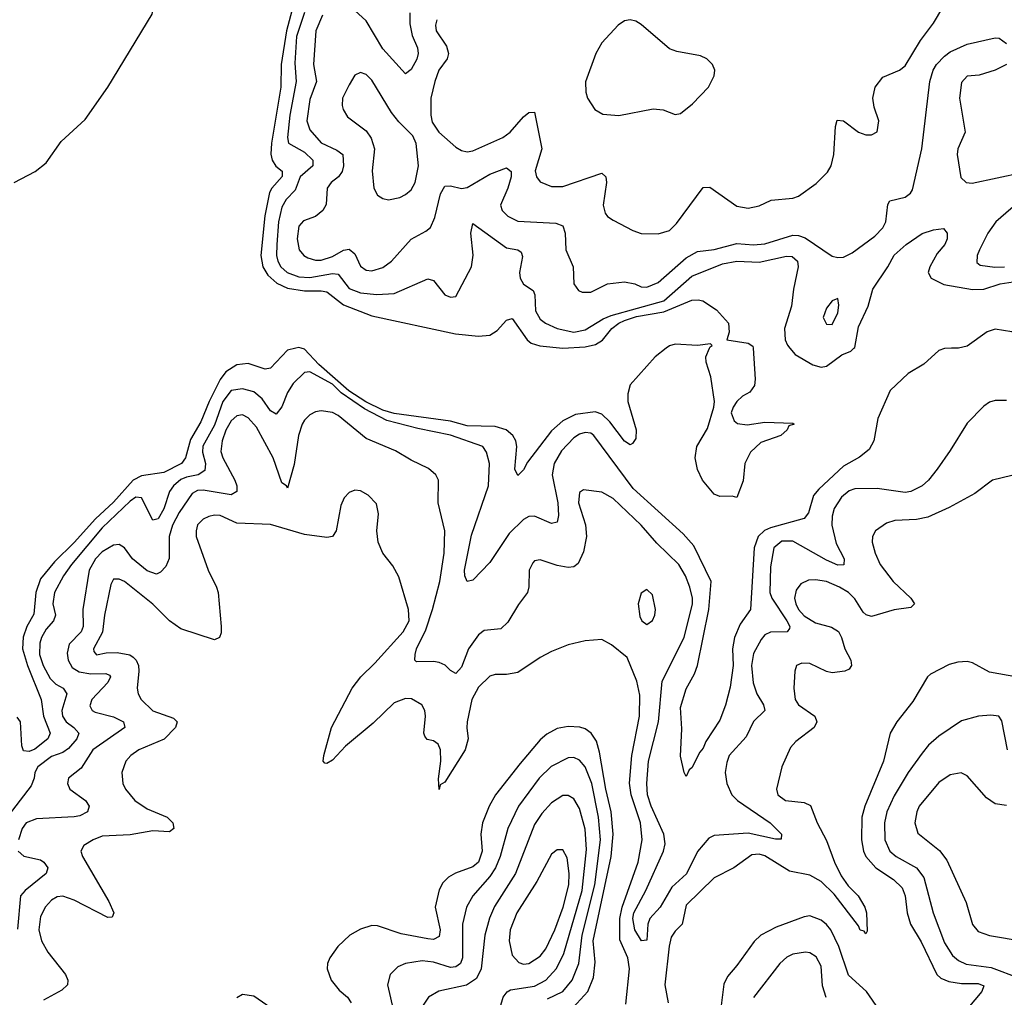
# Model space of a CAD drawing. Header units: inches. Extents: x 1649636 to 1815363, y 506543 to 641975.
# Tile 326 of 656: x 1695156 to 1698663, y 597689 to 601170. Entities that reach past the tile are written whole.
import ezdxf

# ---------------------------------------------------------------- set-up
doc = ezdxf.new("R2010")
doc.units = ezdxf.units.IN
doc.header["$MEASUREMENT"] = 0
doc.layers.add('B6599', color=7, linetype='Continuous')
doc.layers.add('B6690', color=7, linetype='Continuous')

msp = doc.modelspace()

# ---------------------------------------------------------------- linework, layer by layer
at = {"layer": 'B6599', "color": 5}
for points, elevation in [([(1698474.1, 600000), (1698450, 599999), (1698430, 599991.7), (1698376.1, 599943.9), (1698320.9, 599910), (1698256.4, 599850), (1698212.9, 599750), (1698198, 599670), (1698180.9, 599639.1), (1698147.4, 599612.6), (1698090, 599580.7), (1698002, 599498), (1697983.7, 599476.3), (1697965.5, 599414.5), (1697950, 599393.5), (1697830, 599360.7), (1697809.2, 599350.8), (1697786.4, 599330), (1697772, 599290), (1697758.9, 599070), (1697722.3, 599017.7), (1697701.5, 598970), (1697695.3, 598930), (1697696.9, 598870), (1697686.3, 598793.7), (1697670, 598729.3), (1697650, 598676.2), (1697599.9, 598600.1), (1697590, 598576), (1697578.3, 598561.7), (1697550, 598506.6), (1697540.7, 598499.3), (1697530, 598475.3), (1697522.7, 598490), (1697510, 598548), (1697514.9, 598645.1), (1697510, 598720.7), (1697530, 598787.9), (1697559.4, 598840.6), (1697570.4, 598870), (1697610.2, 599070), (1697618.5, 599170), (1697557.1, 599297.1), (1697519, 599339), (1697340.9, 599500.9), (1697201.2, 599690), (1697190, 599698), (1697170, 599700.1), (1697150, 599694.2), (1697130, 599681.6), (1697085.6, 599634.4), (1697059.1, 599590), (1697052.1, 599550), (1697073.1, 599450), (1697075.3, 599404.7), (1697070, 599380.5), (1697050, 599376), (1696990, 599402.4), (1696970, 599401.1), (1696950, 599390.5), (1696899.9, 599340.1), (1696830, 599237.7), (1696770, 599174.8), (1696750, 599169.7), (1696741.6, 599190), (1696740.4, 599210), (1696765.7, 599334.3), (1696826.3, 599510), (1696829.2, 599590), (1696819.1, 599630), (1696805.3, 599650), (1696690, 599691), (1696574, 599714), (1696463.3, 599743.3), (1696384.8, 599784.8), (1696301.4, 599841.4), (1696270, 599872.2), (1696190, 599916.3), (1696170, 599913.9), (1696130, 599874.5), (1696110, 599843.1), (1696090, 599792.1), (1696070, 599765.1), (1696050, 599776.8), (1696019.9, 599819.9), (1695990, 599844.5), (1695950, 599855.4), (1695910, 599849.4), (1695879.5, 599810), (1695850, 599726), (1695808.1, 599651.9), (1695806.9, 599630), (1695817.6, 599590), (1695815.4, 599564.6), (1695792.4, 599550), (1695750, 599541.7), (1695730, 599533), (1695703.9, 599510), (1695689.6, 599490), (1695670, 599428.2), (1695650, 599393), (1695630, 599387.8), (1695590, 599467.2), (1695570, 599469.9), (1695550, 599455.3), (1695450, 599360.7), (1695340.6, 599230), (1695312, 599190), (1695279.9, 599130), (1695274.9, 599090), (1695283.3, 599050), (1695276.3, 599030), (1695250, 599000.2), (1695233.7, 598970), (1695228, 598950), (1695227.2, 598910), (1695239.6, 598870), (1695264.4, 598824.4), (1695284.5, 598804.5), (1695311.6, 598790), (1695324.6, 598770), (1695306.8, 598710), (1695309.2, 598690), (1695322.2, 598670), (1695349.5, 598650), (1695367.3, 598630), (1695359.6, 598610), (1695330, 598575.2), (1695310, 598561.3), (1695270, 598546.7), (1695221.2, 598510), (1695210.6, 598490), (1695208.4, 598470), (1695197.4, 598442.6), (1695075.4, 598284.6)], 340), ([(1696139.8, 600000), (1696110, 599993.1), (1696050, 599928.9), (1696030, 599925.6), (1695970, 599946.3), (1695930, 599941.2), (1695890, 599916.4), (1695870, 599889.4), (1695830.5, 599810), (1695801.8, 599738.2), (1695764.9, 599675.1), (1695747, 599610), (1695732.6, 599590), (1695670, 599557.5), (1695590, 599545.8), (1695559.9, 599530), (1695490, 599452.3), (1695426.7, 599393.3), (1695350, 599308.1), (1695280, 599240), (1695230, 599179.6), (1695213.4, 599130), (1695206.3, 599053.7), (1695182.3, 599010), (1695168.6, 598971.4), (1695166.8, 598930), (1695183.8, 598870), (1695232.6, 598750), (1695241.2, 598690), (1695264.6, 598630), (1695256.4, 598610), (1695210, 598572.6), (1695190, 598564.3), (1695170, 598566.3), (1695164.1, 598584.1), (1695159.4, 598670), (1695147.1, 598687.1)], 320), ([(1697458.6, 600000), (1697419, 599970), (1697330.2, 599869.8), (1697322.5, 599837.5), (1697322, 599810), (1697351.6, 599710), (1697350, 599679), (1697339.1, 599660.9), (1697330, 599656.3), (1697310, 599669.8), (1697257.9, 599737.9), (1697230, 599766), (1697205.9, 599774.1), (1697135.7, 599764.3), (1697090, 599741.6), (1697050, 599705.6), (1696965.2, 599594.8), (1696950, 599567), (1696930, 599547.4), (1696919.8, 599570), (1696926.8, 599650), (1696923.6, 599670), (1696912.5, 599690), (1696889.1, 599709.1), (1696850, 599721.4), (1696750, 599724.1), (1696690, 599740.3), (1696490, 599768), (1696450, 599780), (1696389.3, 599809.3), (1696328.7, 599848.7), (1696221.7, 599941.7), (1696170, 599997), (1696158.9, 600000)], 320), ([(1697768.1, 600000), (1697775.6, 599890), (1697772.7, 599867.3), (1697756.5, 599843.5), (1697730, 599829.6), (1697710, 599811.1), (1697697, 599790), (1697690.5, 599770), (1697701.1, 599741.1), (1697712.3, 599732.3), (1697747.2, 599727.2), (1697810, 599737.2), (1697910, 599733.4), (1697914.8, 599730), (1697895.9, 599724.1), (1697888.9, 599710), (1697867.4, 599690), (1697795.3, 599664.7), (1697758.8, 599630), (1697738.4, 599590), (1697732.4, 599527.6), (1697710.7, 599469.3), (1697694, 599474), (1697650, 599472.7), (1697630, 599480.7), (1697588.4, 599530), (1697570, 599568), (1697561.5, 599610), (1697567.2, 599650), (1697605.8, 599714.2), (1697628.8, 599790), (1697630.5, 599810), (1697617.8, 599897.8), (1697601.2, 599950), (1697599.8, 599970), (1697612.6, 600000)], 320), ([(1697899.5, 600000), (1697917.8, 599977.8), (1697980.9, 599940.9), (1698010, 599932.3), (1698030, 599935.9), (1698083.6, 599976.4), (1698115.8, 599990), (1698126.8, 600000)], 340), ([(1698670, 599814.5), (1698630, 599813.8), (1698610, 599808.6), (1698590, 599794), (1698530, 599733.6), (1698470, 599635.8), (1698423.2, 599570), (1698392.7, 599530), (1698370, 599509.9), (1698330, 599490.6), (1698310, 599486.7), (1698210, 599500.4), (1698130, 599499.1), (1698110, 599492.7), (1698083.5, 599470), (1698057.2, 599430), (1698050, 599402.7), (1698048.9, 599370), (1698064.5, 599304.5), (1698092, 599250), (1698091.5, 599228.5), (1698070, 599227.9), (1698030, 599245.5), (1697910, 599313.2), (1697870, 599312.9), (1697841.7, 599290), (1697830, 599222), (1697828.3, 599130), (1697834.4, 599110), (1697888.8, 599030), (1697898.8, 599010), (1697898.2, 599001.8), (1697889.4, 598990.6), (1697830.6, 598989.4), (1697810, 598979.8), (1697796.5, 598963.5), (1697770, 598912.8), (1697762.6, 598870), (1697768.5, 598808.5), (1697780.9, 598770), (1697805.1, 598730), (1697810.2, 598710), (1697769.3, 598670.7), (1697743.8, 598616.2), (1697683, 598550), (1697674.3, 598525.7), (1697669.2, 598490), (1697674.5, 598450), (1697691.9, 598410), (1697713, 598390), (1697829.4, 598310), (1697868.9, 598270), (1697867.5, 598252.5), (1697847.7, 598252.3), (1697750, 598273.5), (1697630, 598265.2), (1697610, 598255.6), (1697570, 598208.4), (1697530.7, 598129.3), (1697478.6, 598081.4), (1697436.8, 598010), (1697400.1, 597970), (1697393.3, 597950), (1697390, 597892.7), (1697370.2, 597889.8), (1697346.8, 597930), (1697339.9, 597970), (1697343.4, 597990), (1697386.5, 598070), (1697449, 598210), (1697455.2, 598235.2), (1697449.9, 598270), (1697405.1, 598370), (1697392, 598410), (1697389.9, 598450), (1697395.3, 598530), (1697431.1, 598670), (1697444.8, 598815.2), (1697522.9, 598970), (1697551.8, 599090), (1697552.2, 599110), (1697543.4, 599150), (1697527.9, 599190), (1697503.9, 599230), (1697425.7, 599305.7), (1697370, 599370.6), (1697270, 599464.8), (1697230, 599488.2), (1697164.4, 599495.6), (1697150, 599486), (1697146.9, 599450), (1697171.5, 599371.5), (1697174.9, 599330), (1697164.5, 599275.5), (1697145.7, 599234.3), (1697130, 599222.4), (1697110, 599219.8), (1697070, 599226.5), (1697010, 599247), (1696990, 599242.7), (1696983.3, 599236.7), (1696971.2, 599210), (1696969.4, 599150.6), (1696964.7, 599130), (1696932.8, 599087.2), (1696895.2, 599024.8), (1696870, 599000.7), (1696810, 598994.7), (1696790, 598979.9), (1696755, 598930), (1696730, 598864.5), (1696710, 598841.5), (1696690, 598852.7), (1696671.4, 598871.4), (1696650, 598881.7), (1696630, 598885.4), (1696570, 598883.5), (1696563.5, 598890), (1696564.5, 598910), (1696569.9, 598930), (1696602.5, 598997.5), (1696626.7, 599070), (1696652.3, 599170), (1696667.4, 599270), (1696669.8, 599349.8), (1696646, 599450), (1696647.8, 599530), (1696638.7, 599550), (1696612.3, 599572.3), (1696550, 599601.4), (1696494.7, 599634.7), (1696390, 599678.9), (1696290, 599760.8), (1696270, 599771.8), (1696230, 599776.8), (1696210, 599773.3), (1696190, 599762.9), (1696170, 599744.2), (1696162, 599730), (1696149.6, 599690), (1696133.6, 599586.4), (1696110, 599502), (1696106, 599510), (1696090, 599520.7), (1696058.5, 599610), (1695999.5, 599719.5), (1695970, 599752.5), (1695950, 599762.8), (1695930, 599759.1), (1695910, 599741.1), (1695890, 599708.7), (1695876.9, 599670), (1695872.9, 599632.9), (1695879.7, 599610), (1695922.8, 599530), (1695929.6, 599510), (1695930.1, 599489.9), (1695910, 599477.8), (1695810, 599494.8), (1695790, 599493.5), (1695770, 599482.7), (1695724.7, 599415.3), (1695700.5, 599370), (1695688.7, 599330), (1695688.8, 599251.2), (1695676.4, 599223.6), (1695657.7, 599202.3), (1695644, 599196), (1695610, 599207.2), (1695558.5, 599250), (1695530, 599289.8), (1695510, 599301.4), (1695490, 599298.5), (1695450, 599274.7), (1695426.1, 599250), (1695403.8, 599210), (1695380.7, 599070), (1695382.7, 599010), (1695375.7, 598990), (1695332.9, 598947.1), (1695325.4, 598914.6), (1695328.9, 598890), (1695343.2, 598863.2), (1695367.9, 598847.9), (1695410, 598841.1), (1695462.6, 598842.6), (1695476.4, 598836.4), (1695479.1, 598830), (1695470.1, 598810), (1695412.8, 598750), (1695406.5, 598726.5), (1695414.7, 598710), (1695424.7, 598704.7), (1695490, 598687.4), (1695526.2, 598670), (1695530.2, 598650), (1695416.4, 598570), (1695375.5, 598504.5), (1695330.2, 598470), (1695326, 598450), (1695334.3, 598430), (1695390.1, 598390), (1695403.5, 598370), (1695398.3, 598350), (1695370, 598335.7), (1695350, 598331.2), (1695215.6, 598324.4), (1695179.6, 598310), (1695165.5, 598290), (1695152.2, 598250)], 360), ([(1698690, 599547.4), (1698620.5, 599530), (1698557.3, 599482.7), (1698466.3, 599433.7), (1698390, 599399), (1698350.1, 599389.9), (1698273.1, 599386.9), (1698242.7, 599377.3), (1698204.6, 599350), (1698193.8, 599330), (1698192.2, 599310), (1698202.5, 599270), (1698221, 599230), (1698267.3, 599170), (1698329.4, 599110), (1698343.2, 599090), (1698330, 599076.8), (1698270, 599068.5), (1698190, 599044.6), (1698170.8, 599050.8), (1698160.2, 599060.2), (1698130, 599108.3), (1698108.2, 599130), (1698075.8, 599150), (1698030, 599169.2), (1697990, 599175.8), (1697965.1, 599174.9), (1697938.5, 599161.5), (1697921.6, 599138.4), (1697916.1, 599110), (1697920.4, 599090), (1697930.1, 599070), (1697950, 599047.5), (1697990, 599021.9), (1698047.4, 599007.4), (1698072, 598992), (1698083.5, 598970), (1698094.8, 598930), (1698116.4, 598890), (1698118.7, 598870), (1698110, 598857.2), (1698094.9, 598850), (1698050, 598844.9), (1698030, 598849.1), (1697970, 598877.4), (1697941.4, 598878.6), (1697922.4, 598870), (1697916.9, 598850), (1697913.7, 598790), (1697918.2, 598750), (1697930.2, 598730), (1697988.1, 598690), (1697994.8, 598670), (1697986, 598650), (1697920.4, 598599.6), (1697901.6, 598578.4), (1697870.2, 598510), (1697851.6, 598430), (1697856, 598410), (1697883, 598390), (1697950, 598382.3), (1697972.6, 598372.6), (1697996.2, 598310), (1698030, 598247.2), (1698057.6, 598170), (1698081.4, 598121.4), (1698106.1, 598086.1), (1698141.9, 598050), (1698165.8, 598010), (1698171.4, 597990), (1698174.9, 597925.1), (1698170, 597915.1), (1698164.1, 597924.1), (1698150, 597928.7), (1698144, 597944), (1698056.9, 598056.9), (1698010, 598101.9), (1697970, 598124.4), (1697898, 598138), (1697810, 598193.1), (1697790, 598199.1), (1697763.7, 598196.3), (1697699.7, 598150), (1697630, 598114.1), (1697530, 598016.8), (1697515.7, 597950), (1697490, 597924.8), (1697476.3, 597903.7), (1697468.8, 597871.2), (1697453.8, 597733.8), (1697465.4, 597670)], 380), ([(1697315.3, 597664.7), (1697327.6, 597790), (1697322.3, 597830), (1697293.7, 597893.7), (1697293, 597970), (1697301.7, 598010), (1697358.3, 598170), (1697372.8, 598250), (1697366.7, 598310), (1697334.3, 598410), (1697328.4, 598451.6), (1697336, 598550), (1697363.8, 598690), (1697365.2, 598765.2), (1697354.3, 598814.3), (1697319.2, 598899.2), (1697264.2, 598944.2), (1697230, 598962.7), (1697170, 598958.9), (1697110, 598944.2), (1697050, 598920.4), (1697010, 598899.2), (1696930, 598845.8), (1696890, 598838), (1696850, 598838.8), (1696830, 598832.8), (1696790, 598793.8), (1696767, 598750), (1696750.1, 598670), (1696748.3, 598648.3), (1696753.9, 598610), (1696742.6, 598570), (1696670, 598455.1), (1696653.8, 598446.2), (1696650, 598429.3), (1696647.4, 598467.4), (1696655.9, 598530), (1696654.7, 598570), (1696646, 598590), (1696630, 598602.2), (1696607.4, 598607.4), (1696598.8, 598618.8), (1696595.3, 598630), (1696601.5, 598690), (1696598.8, 598710), (1696588, 598730), (1696551.3, 598751.3), (1696530, 598752.5), (1696490, 598737.4), (1696414.7, 598665.3), (1696317.1, 598582.9), (1696270, 598534), (1696250, 598521.3), (1696242.8, 598522.8), (1696237, 598530), (1696239.8, 598550), (1696267, 598650), (1696340.7, 598790), (1696371, 598830), (1696421.3, 598878.7), (1696521.9, 598990), (1696542.8, 599030), (1696541.1, 599070), (1696506, 599186), (1696485.1, 599225.1), (1696449.8, 599270), (1696432.7, 599310), (1696428.1, 599350), (1696434.2, 599410), (1696426.4, 599446.4), (1696397.2, 599477.2), (1696370, 599492.3), (1696350, 599495.1), (1696330, 599486.3), (1696312.1, 599467.9), (1696300.3, 599439.7), (1696283.6, 599350), (1696270, 599329.6), (1696250, 599326.3), (1696170, 599337), (1696050, 599372.6), (1695930, 599377.1), (1695870, 599405.1), (1695850, 599406.2), (1695830, 599400.9), (1695810, 599391.8), (1695790, 599371.1), (1695784.4, 599350), (1695785.1, 599330), (1695827.4, 599210), (1695857.7, 599150), (1695862.7, 599130), (1695874.1, 599010), (1695873.7, 598986.3), (1695868.2, 598970), (1695850, 598961.8), (1695730, 599000.7), (1695690, 599029.9), (1695630, 599088.7), (1695530, 599169.8), (1695510, 599178), (1695490, 599177.4), (1695480.6, 599159.4), (1695457.9, 599050), (1695450.9, 598989.1), (1695418.6, 598930), (1695420.8, 598920.8), (1695430, 598909), (1695464.2, 598915.8), (1695503.2, 598916.8), (1695548.9, 598908.9), (1695560.5, 598900.5), (1695571.3, 598890), (1695579.3, 598870), (1695581, 598850), (1695574.2, 598790), (1695578, 598770), (1695588.4, 598750), (1695630, 598708.9), (1695703.5, 598683.5), (1695717.4, 598670), (1695710.7, 598650), (1695671.3, 598608.7), (1695580.2, 598570), (1695552.4, 598550), (1695534.7, 598530), (1695519.6, 598490), (1695524, 598450), (1695532.6, 598430), (1695565.8, 598390), (1695610, 598360.6), (1695681.1, 598330), (1695701.3, 598310), (1695705.3, 598290), (1695690, 598278.5), (1695630, 598281.4), (1695550, 598268), (1695450, 598262.4), (1695417.6, 598250), (1695384.9, 598230), (1695374.6, 598210), (1695379.7, 598190), (1695473.7, 598030), (1695491, 597990), (1695485.5, 597974.5), (1695470, 597973.7), (1695350, 598034.9), (1695310, 598049.2), (1695290, 598046.9), (1695270, 598035.4), (1695248.4, 598011.6), (1695230, 597977.4), (1695225, 597930), (1695234.3, 597890), (1695256.9, 597850), (1695319.3, 597770), (1695328.2, 597750), (1695326.2, 597733.8), (1695305.8, 597714.2), (1695241.2, 597678.8)], 380), ([(1698709.5, 598829.5), (1698610, 598846.5), (1698550, 598879.9), (1698530, 598885), (1698497.5, 598882.5), (1698466.2, 598873.8), (1698399.9, 598840.1), (1698388.7, 598830), (1698337.2, 598742.8), (1698279.7, 598670), (1698255.9, 598630), (1698232.4, 598530), (1698165.9, 598370), (1698155.6, 598330), (1698154.2, 598250), (1698161.4, 598210), (1698170.1, 598190), (1698205.1, 598150), (1698268.7, 598108.7), (1698298.6, 598078.6), (1698309.7, 598050), (1698316.6, 597990), (1698328.2, 597950), (1698367.2, 597887.2), (1698422.5, 597770), (1698437.1, 597757.1), (1698465.3, 597745.3), (1698510, 597738), (1698570, 597737.8), (1698590.1, 597730), (1698582.8, 597710), (1698532.4, 597650)], 420), ([(1698674.1, 598570), (1698654, 598674), (1698642.7, 598690), (1698614.2, 598694.2), (1698570.7, 598690.7), (1698510, 598673.7), (1698430, 598619.3), (1698393.1, 598586.9), (1698370, 598558), (1698320.4, 598490), (1698270, 598407), (1698244.4, 598350), (1698236.1, 598310), (1698237.1, 598250), (1698254.7, 598210), (1698278, 598190), (1698350.1, 598150.1), (1698376.3, 598116.3), (1698409.6, 597990), (1698450, 597882.8), (1698478.1, 597838.1), (1698500, 597820), (1698527.2, 597807.2), (1698615.9, 597795.9), (1698716.9, 597756.9)], 440), ([(1697126.9, 597653.1), (1697179.1, 597710), (1697199.8, 597760.2), (1697206, 597814), (1697198, 597890), (1697262.9, 598190), (1697269.3, 598270), (1697262.1, 598350), (1697243.4, 598430), (1697221.5, 598561.5), (1697210, 598600.8), (1697191.1, 598630), (1697170, 598644.5), (1697150.7, 598650.7), (1697110, 598653.5), (1697070, 598645.8), (1697033.4, 598626.6), (1697010, 598606), (1696938.6, 598521.4), (1696850.7, 598410), (1696828.5, 598370), (1696804.4, 598310), (1696798.8, 598270), (1696802.9, 598210), (1696790, 598170.6), (1696770, 598153.8), (1696708.5, 598131.5), (1696682.9, 598117.1), (1696663.4, 598096.6), (1696650, 598071.3), (1696635.7, 598010), (1696653.6, 597930), (1696650, 597905.8), (1696630, 597895.4), (1696610, 597896.9), (1696515.2, 597915.2), (1696430, 597944.2), (1696410, 597944.6), (1696370, 597931.6), (1696331.7, 597910), (1696289.2, 597870), (1696260.7, 597830), (1696252.4, 597810), (1696251.3, 597790), (1696265.5, 597750), (1696294.6, 597714.6), (1696323.8, 597690), (1696336.8, 597670)], 420), ([(1697035.9, 597684.1), (1697090, 597710.1), (1697123.5, 597750), (1697148, 597810), (1697159.2, 597910), (1697204.6, 598090), (1697224.4, 598250), (1697217.5, 598330), (1697193.6, 598450), (1697170, 598509.8), (1697150, 598533.1), (1697130, 598542.6), (1697110, 598541.6), (1697049.4, 598510.6), (1697005.8, 598470), (1696932.6, 598370), (1696894.7, 598290), (1696867.2, 598190), (1696851.3, 598150), (1696830, 598118.8), (1696770.1, 598049.9), (1696748, 598010), (1696733.6, 597950), (1696732.8, 597830), (1696726.1, 597810), (1696710, 597797.5), (1696690, 597794.9), (1696630, 597813.9), (1696590, 597819.4), (1696530.5, 597810), (1696502.8, 597797.2), (1696475.5, 597770), (1696465.8, 597734.2), (1696489.6, 597630)], 440), ([(1698670, 598372.5), (1698630, 598378.4), (1698599.2, 598399.2), (1698530, 598478), (1698508.7, 598488.7), (1698470, 598481.1), (1698430, 598453.8), (1698360.1, 598370), (1698350.8, 598350), (1698343.9, 598310), (1698354.2, 598274.2), (1698432, 598212), (1698457.5, 598177.5), (1698526.6, 598026.6), (1698549, 597949), (1698570, 597923.5), (1698610, 597908.7), (1698730, 597889.4)], 460), ([(1696867.1, 597652.9), (1696878, 597690), (1696891.9, 597708.1), (1696904.1, 597715.9), (1696990, 597728.5), (1697030, 597750.1), (1697068.5, 597791.5), (1697094.4, 597845.6), (1697159.1, 598070), (1697175.4, 598215.4), (1697170, 598287.8), (1697150, 598361.5), (1697130, 598395.3), (1697110, 598408.1), (1697090, 598408.1), (1697050, 598381.5), (1697015.8, 598344.2), (1696990, 598304.1), (1696922, 598130), (1696847.4, 598012.6), (1696828.8, 597971.2), (1696812.6, 597910), (1696800.1, 597790), (1696783.4, 597756.6), (1696747.9, 597732.1), (1696648.4, 597711.6), (1696611.9, 597690), (1696585.7, 597650)], 460), ([(1695151.2, 598210), (1695171.4, 598191.4), (1695230, 598178.4), (1695242.7, 598170), (1695256.8, 598150), (1695251, 598130), (1695175.9, 598070), (1695159.4, 598050), (1695148, 597932)], 360), ([(1698296.8, 597530), (1698171.9, 597710), (1698108.4, 597768.4), (1698072.9, 597870), (1698044.8, 597930), (1698030, 597948.8), (1698010, 597963.9), (1697970, 597979), (1697950, 597976.1), (1697850, 597939.2), (1697796.1, 597910), (1697771.6, 597888.4), (1697710, 597802), (1697676.5, 597763.5), (1697663.8, 597736.2), (1697653.1, 597650)], 420), ([(1698028.6, 597688.6), (1698015.6, 597730), (1698010, 597799.5), (1697993.3, 597833.3), (1697970, 597848), (1697955.3, 597850), (1697910, 597842.5), (1697888.4, 597831.6), (1697863.5, 597810), (1697770, 597688.9)], 440), ([(1696097.9, 597617.9), (1695990, 597693.7), (1695950, 597699.7), (1695930, 597687.6)], 420)]:
    msp.add_lwpolyline(points, dxfattribs=dict(at, elevation=elevation))
for points, elevation in [([(1697390, 599141.2), (1697370, 599128), (1697358.8, 599090), (1697364.5, 599044.5), (1697371.3, 599030), (1697390, 599016), (1697410, 599031), (1697418.4, 599050), (1697420.7, 599070), (1697410, 599122)], 380), ([(1697070, 598214.5), (1697050, 598199.1), (1696998.4, 598101.6), (1696926.4, 597990), (1696903.1, 597930), (1696899.1, 597890), (1696910, 597839.5), (1696933.4, 597813.4), (1696950, 597807.5), (1696970, 597809.5), (1697010, 597835.9), (1697030, 597862), (1697062.2, 597930), (1697092.2, 598010), (1697111.7, 598090), (1697113.5, 598130), (1697106, 598186), (1697090, 598213.7)], 480)]:
    msp.add_lwpolyline(points, close=True, dxfattribs=dict(at, elevation=elevation))
at = {"layer": 'B6690', "color": 5}
for points, elevation in [([(1695136.2, 600590), (1695211.1, 600630), (1695250, 600660.2), (1695303.9, 600736.1), (1695390, 600815), (1695470, 600929.1), (1695627.8, 601190), (1695635.4, 601230), (1695630, 601272.3), (1695574.8, 601374.8), (1695519.2, 601550), (1695497.3, 601597.3), (1695416.4, 601736.4), (1695316.3, 601870), (1695277.5, 601910), (1695190, 601984.5), (1695060, 602020)], 320), ([(1696641.5, 601170), (1696636.6, 601150), (1696639.5, 601130), (1696676.1, 601076.1), (1696683.4, 601050), (1696678.3, 601030), (1696649.1, 600990), (1696634.7, 600950), (1696620.9, 600890), (1696620.5, 600830), (1696625.5, 600805.5), (1696649, 600770), (1696710, 600716.5), (1696730, 600704.5), (1696750, 600699.3), (1696770, 600703), (1696877.2, 600750), (1696902.8, 600770), (1696950, 600823.5), (1696970, 600839.5), (1696990, 600840.7), (1697015.8, 600710), (1696991.9, 600631.9), (1696997.2, 600610), (1697010, 600592.9), (1697050, 600575.6), (1697090, 600575.9), (1697230, 600623.2), (1697243.2, 600610), (1697246.1, 600590), (1697234.3, 600510), (1697241.2, 600481.2), (1697250, 600468.9), (1697270, 600456.1), (1697339.4, 600419.4), (1697370, 600408.2), (1697430, 600407), (1697470, 600419.8), (1697495.4, 600444.6), (1697590, 600572.8), (1697613.7, 600573.7), (1697710, 600506.5), (1697750, 600498.9), (1697790, 600507.6), (1697833, 600527), (1697910, 600534), (1697930, 600542), (1697992.8, 600587.2), (1698032.5, 600627.5), (1698046.3, 600650), (1698055.3, 600690), (1698061.4, 600790), (1698067.7, 600812.3), (1698090, 600810.2), (1698143, 600770), (1698170, 600759.5), (1698190, 600760.5), (1698209.5, 600770.5), (1698215.4, 600810), (1698199, 600859), (1698194.3, 600890), (1698202.5, 600930), (1698230, 600965.5), (1698289.3, 600990.7), (1698310, 601006), (1698363.8, 601096.2), (1698410, 601157.7), (1698477.4, 601270)], 380), ([(1696130, 601219.1), (1696106.8, 601130), (1696087.6, 601010), (1696086.3, 600930), (1696053.6, 600730), (1696051.2, 600691.2), (1696055.6, 600670), (1696068.8, 600648.8), (1696090.7, 600630.7), (1696091.3, 600611.3), (1696054.2, 600570), (1696045.9, 600554.1), (1696029, 600471), (1696015.2, 600330), (1696022.6, 600290), (1696039.9, 600259.9), (1696071.7, 600231.7), (1696110, 600214.4), (1696170, 600205), (1696230, 600205), (1696250, 600200.5), (1696310, 600154.9), (1696410, 600115.2), (1696708, 600052), (1696790, 600042.6), (1696830, 600046.8), (1696856.6, 600063.4), (1696890, 600099.6), (1696910, 600106), (1696963, 600030), (1696978.3, 600018.3), (1697009, 600009), (1697090, 600000.2), (1697170, 600004.9), (1697206.6, 600013.4), (1697231.6, 600028.4), (1697265.5, 600070), (1697289.6, 600090), (1697310, 600098.7), (1697353.2, 600113.2), (1697450.7, 600129.3), (1697550, 600171.1), (1697572.8, 600172.8), (1697588.7, 600168.7), (1697637.4, 600137.4), (1697680.2, 600090), (1697682.6, 600057.4), (1697674, 600030), (1697750, 600018), (1697767.5, 600007.5), (1697768.1, 600000)], 320), ([(1696170, 601195.2), (1696141.5, 601110), (1696135.7, 601015.7), (1696140.4, 600950), (1696118.1, 600830), (1696110.1, 600750.1), (1696114.1, 600730), (1696170, 600698.4), (1696200.7, 600670), (1696200.5, 600650), (1696154.8, 600610), (1696136.9, 600563.1), (1696105.2, 600530), (1696090, 600502.3), (1696078.1, 600450), (1696071.5, 600370), (1696070.7, 600330), (1696075.4, 600310), (1696086.2, 600290), (1696108.6, 600270), (1696150, 600254.8), (1696190, 600251.8), (1696270, 600265.7), (1696290, 600263.3), (1696330, 600213.4), (1696370, 600197.8), (1696428.7, 600191.3), (1696490, 600194.7), (1696610, 600247.6), (1696630, 600241.1), (1696670, 600190.3), (1696690, 600181.5), (1696710, 600184.2), (1696765.4, 600290), (1696771.5, 600331.5), (1696762.9, 600410), (1696770, 600444), (1696890, 600357.9), (1696930.7, 600350.7), (1696941.7, 600341.7), (1696946.8, 600326.8), (1696936.4, 600270), (1696938.4, 600250), (1696950, 600228.1), (1696985.2, 600205.2), (1696990.8, 600190.8), (1696993.6, 600133.6), (1697010, 600104.1), (1697028.9, 600088.9), (1697070, 600070.1), (1697130, 600057.9), (1697170, 600065.3), (1697234.7, 600105.3), (1697262.7, 600117.3), (1697450, 600168.8), (1697550, 600256.7), (1697659.1, 600300.9), (1697710, 600310.3), (1697790, 600307), (1697887.6, 600327.6), (1697906.7, 600326.7), (1697925.7, 600310), (1697929, 600290), (1697912, 600210), (1697904.6, 600150), (1697879.4, 600070), (1697882.1, 600030), (1697890.7, 600010.7), (1697899.5, 600000)], 340), ([(1696234.1, 601185.9), (1696210.5, 601130), (1696203.2, 601010), (1696213.3, 600950), (1696190, 600885.7), (1696178.3, 600810), (1696190, 600777.5), (1696230, 600731.3), (1696285.2, 600705.2), (1696307.3, 600690), (1696309.6, 600650), (1696304.2, 600630), (1696291.7, 600610), (1696266, 600590), (1696250.8, 600570), (1696248.1, 600511.9), (1696236.1, 600490), (1696210, 600468.7), (1696166.8, 600453.2), (1696150, 600434.3), (1696144, 600390), (1696151.6, 600350), (1696167.7, 600330), (1696181.9, 600321.9), (1696210, 600313.8), (1696230, 600313.8), (1696270, 600327), (1696310, 600349.7), (1696330, 600353.1), (1696350, 600336.5), (1696370, 600292.3), (1696390, 600278.5), (1696410, 600276.2), (1696450, 600287.8), (1696480.7, 600310), (1696551, 600389), (1696603.2, 600416.8), (1696619.2, 600430), (1696634.7, 600465.3), (1696654.5, 600550), (1696670, 600576.8), (1696690, 600577.9), (1696730, 600568.9), (1696750, 600572.6), (1696830, 600620.1), (1696890, 600643), (1696906.2, 600630), (1696906.1, 600610), (1696894.9, 600570), (1696868.5, 600510), (1696874.2, 600490), (1696894.4, 600470), (1696930, 600452.4), (1697065.7, 600445.7), (1697090, 600436.2), (1697098.9, 600410), (1697101.5, 600350), (1697127.3, 600290), (1697129.4, 600229.4), (1697145.9, 600205.9), (1697159.6, 600199.6), (1697190, 600200.2), (1697250, 600229.1), (1697310, 600236.9), (1697347.3, 600230), (1697370, 600219.1), (1697390, 600217.4), (1697430, 600234.5), (1697530, 600322.4), (1697570, 600344.1), (1697630, 600352.2), (1697710, 600373.3), (1697770, 600368.9), (1697810, 600371.9), (1697910, 600402.5), (1697930, 600401.3), (1697953.2, 600393.2), (1698050, 600327.9), (1698070, 600323.2), (1698090, 600324.9), (1698120.6, 600339.4), (1698201.4, 600398.6), (1698230, 600428.5), (1698240.7, 600450), (1698247.5, 600512.5), (1698254.6, 600525.4), (1698310, 600537.5), (1698328.1, 600551.9), (1698335.4, 600564.6), (1698369.4, 600710), (1698397.9, 600950), (1698409.2, 600990), (1698421.7, 601010), (1698450, 601040.4), (1698470, 601055), (1698530, 601083.2), (1698630, 601105.7), (1698644.7, 601104.7), (1698670, 601084.9)], 360), ([(1696545.5, 601194.5), (1696545.3, 601154.7), (1696553.4, 601113.4), (1696572.9, 601070), (1696575.8, 601050), (1696570.1, 601029.9), (1696550, 600992.8), (1696530, 600977.4), (1696450, 601065.9), (1696390, 601166.1), (1696350, 601202.5)], 360), ([(1698670, 601009.9), (1698630.3, 600990), (1698572.7, 600972.7), (1698530, 600968.6), (1698510, 600946.6), (1698503.1, 600890), (1698523.9, 600770), (1698497.7, 600710), (1698494.7, 600690), (1698508, 600608), (1698526.7, 600590), (1698548.2, 600588.2), (1698726.4, 600626.4)], 360), ([(1698730, 600534.6), (1698633.1, 600450), (1698604.6, 600410), (1698574.7, 600350), (1698565.6, 600330), (1698564.9, 600304.9), (1698576.2, 600296.2), (1698628.4, 600288.4), (1698663.6, 600290)], 360), ([(1698126.8, 600000), (1698130, 600002.9), (1698143.1, 600076.9), (1698178.1, 600150), (1698194.3, 600210), (1698248.3, 600290), (1698270, 600331.8), (1698313.8, 600370), (1698370, 600408.6), (1698410, 600422), (1698446, 600426), (1698459.5, 600410), (1698458.9, 600390), (1698451.5, 600370), (1698423.1, 600336.9), (1698397.7, 600290), (1698391.5, 600270), (1698402.3, 600250), (1698447.6, 600227.6), (1698550, 600209.3), (1698589.6, 600210.4), (1698647.8, 600230), (1698710, 600239.2)], 340), ([(1698802.3, 600000), (1698770, 600024), (1698690, 600058.6), (1698630, 600068.4), (1698602, 600058), (1698530, 600007.2), (1698499, 600001), (1698474.1, 600000)], 340), ([(1696158.9, 600000), (1696150, 600002.4), (1696139.8, 600000)], 320), ([(1697612.6, 600000), (1697614.8, 600005.2), (1697622, 600010), (1697616, 600016), (1697570.3, 600009.7), (1697490, 600015.2), (1697470, 600008.7), (1697458.6, 600000)], 320)]:
    msp.add_lwpolyline(points, dxfattribs=dict(at, elevation=elevation))
for points, elevation in [([(1697330, 601169.8), (1697310, 601165.6), (1697287.1, 601150), (1697230, 601087.3), (1697208, 601050), (1697170.9, 600949.1), (1697172.3, 600912.3), (1697178.9, 600890), (1697204.9, 600850), (1697233.2, 600833.2), (1697290, 600828.9), (1697412.8, 600852.8), (1697448.4, 600848.4), (1697490, 600832.7), (1697510, 600836.1), (1697552.4, 600870), (1697609.7, 600930), (1697629.7, 600970), (1697631.5, 600990), (1697623.6, 601010), (1697603.6, 601030), (1697581.3, 601041.3), (1697497, 601057), (1697470, 601066.5), (1697370, 601152.5), (1697350, 601165)], 420), ([(1696370, 600981.6), (1696350, 600972.7), (1696330, 600938.4), (1696306, 600890), (1696304.6, 600864.6), (1696307.9, 600850), (1696324, 600824), (1696390, 600774.5), (1696407.9, 600747.9), (1696419.6, 600710), (1696411.6, 600631.6), (1696417.3, 600570), (1696430, 600544.9), (1696450, 600533.4), (1696470, 600528.9), (1696510, 600536.8), (1696530, 600547), (1696550, 600563.8), (1696565, 600590), (1696577, 600650), (1696568.8, 600728.8), (1696556.7, 600756.7), (1696506.2, 600806.2), (1696479.8, 600839.8), (1696410, 600954.8), (1696390, 600974.3)], 380), ([(1698070, 600177.2), (1698050, 600169.4), (1698030, 600142.9), (1698017.4, 600110), (1698030, 600086), (1698050, 600084.6), (1698070, 600126), (1698073.1, 600153.1)], 360)]:
    msp.add_lwpolyline(points, close=True, dxfattribs=dict(at, elevation=elevation))

doc.saveas('drawing.dxf')
